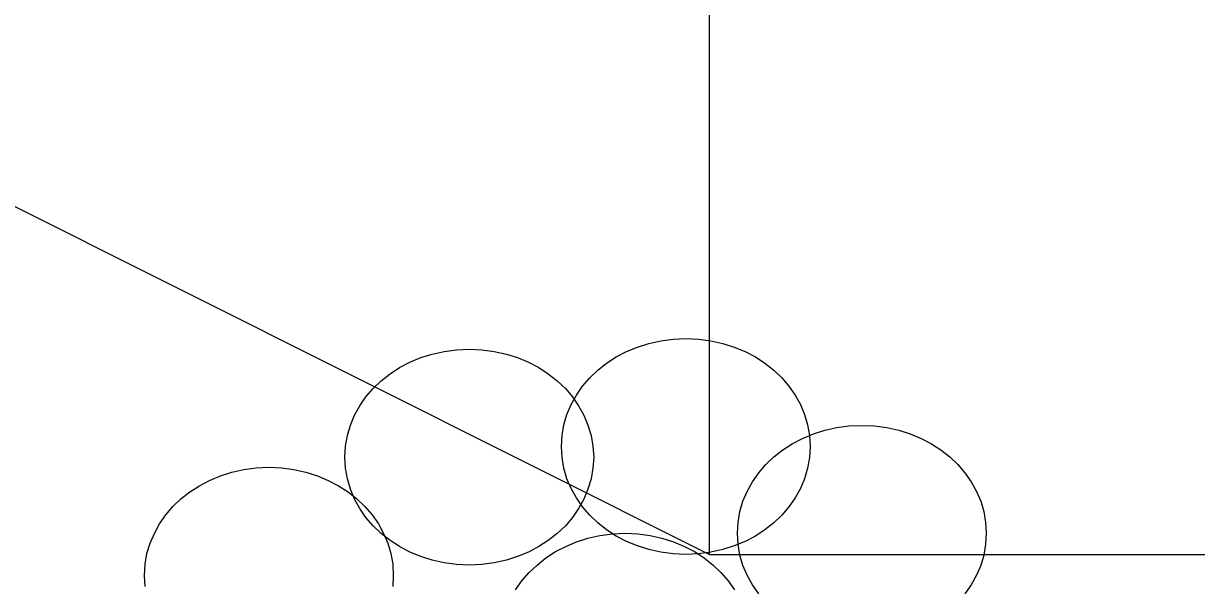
# Model space of a CAD drawing. Extents: x 1578769 to 1579225, y 724002 to 724828.
# Drawn here: x 1578855.798 to 1578857.051, y 724269.108 to 724269.708 of the extents above; entities that cross this region are included whole.
import ezdxf

# ---------------------------------------------------------------- set-up
doc = ezdxf.new("R2010")
doc.units = 0
for name, color, linetype in [('1', 7, 'Continuous'), ('Old_Level_1', 7, 'Continuous'), ('R_Fin Surface', 7, 'Continuous')]:
    doc.layers.add(name, color=color, linetype=linetype)

msp = doc.modelspace()

# ---------------------------------------------------------------- linework, layer by layer
at = {"layer": '1'}
msp.add_line((1578856.5311, 724269.141), (1578856.5311, 724276.0379), dxfattribs=at)
at = {"layer": 'Old_Level_1'}
for points in [[(1578856.3728, 724269.2561), (1578856.3735, 724269.2679), (1578856.3754, 724269.2793), (1578856.3787, 724269.2904), (1578856.3831, 724269.3009), (1578856.3888, 724269.311), (1578856.3953, 724269.3204), (1578856.403, 724269.3294), (1578856.4117, 724269.3374), (1578856.4211, 724269.3449), (1578856.4312, 724269.3517), (1578856.4424, 724269.3574), (1578856.454, 724269.3622), (1578856.466, 724269.3661), (1578856.4789, 724269.3689), (1578856.492, 724269.3707), (1578856.5056, 724269.3714), (1578856.5191, 724269.3707), (1578856.5323, 724269.3689), (1578856.5452, 724269.3661), (1578856.5574, 724269.3622), (1578856.569, 724269.3574), (1578856.58, 724269.3517), (1578856.59, 724269.3449), (1578856.5996, 724269.3374), (1578856.6082, 724269.3294), (1578856.6158, 724269.3204), (1578856.6224, 724269.311), (1578856.6281, 724269.3009), (1578856.6325, 724269.2904), (1578856.6357, 724269.2793), (1578856.6379, 724269.2679), (1578856.6386, 724269.2561), (1578856.6379, 724269.2443), (1578856.6357, 724269.2329), (1578856.6325, 724269.2217), (1578856.6281, 724269.2112), (1578856.6224, 724269.2012), (1578856.6158, 724269.1918), (1578856.6082, 724269.1828), (1578856.5996, 724269.1747), (1578856.59, 724269.1673), (1578856.58, 724269.1605), (1578856.569, 724269.1548), (1578856.5574, 724269.15), (1578856.5452, 724269.146), (1578856.5323, 724269.1432), (1578856.5191, 724269.1415), (1578856.5056, 724269.1408), (1578856.492, 724269.1415), (1578856.4789, 724269.1432), (1578856.466, 724269.146), (1578856.454, 724269.15), (1578856.4424, 724269.1548), (1578856.4312, 724269.1605), (1578856.4211, 724269.1673), (1578856.4117, 724269.1747), (1578856.403, 724269.1828), (1578856.3953, 724269.1918), (1578856.3888, 724269.2012), (1578856.3831, 724269.2112), (1578856.3787, 724269.2217), (1578856.3754, 724269.2329), (1578856.3735, 724269.2443), (1578856.3728, 724269.2561), (1578856.3728, 724269.2561)], [(1578856.1414, 724269.2447), (1578856.1422, 724269.2565), (1578856.1442, 724269.2679), (1578856.1475, 724269.279), (1578856.1519, 724269.2895), (1578856.1576, 724269.2996), (1578856.1641, 724269.3092), (1578856.1718, 724269.318), (1578856.1803, 724269.3263), (1578856.1899, 724269.3337), (1578856.2, 724269.3403), (1578856.2109, 724269.3462), (1578856.2227, 724269.351), (1578856.2348, 724269.3547), (1578856.2477, 724269.3576), (1578856.2608, 724269.3593), (1578856.2744, 724269.36), (1578856.2879, 724269.3593), (1578856.301, 724269.3576), (1578856.314, 724269.3547), (1578856.326, 724269.351), (1578856.3378, 724269.3462), (1578856.3487, 724269.3403), (1578856.3588, 724269.3337), (1578856.3684, 724269.3263), (1578856.377, 724269.318), (1578856.3846, 724269.3092), (1578856.3912, 724269.2996), (1578856.3969, 724269.2895), (1578856.4012, 724269.279), (1578856.4045, 724269.2679), (1578856.4065, 724269.2565), (1578856.4074, 724269.2447), (1578856.4065, 724269.2331), (1578856.4045, 724269.2215), (1578856.4012, 724269.2106), (1578856.3969, 724269.1999), (1578856.3912, 724269.1898), (1578856.3846, 724269.1804), (1578856.377, 724269.1714), (1578856.3684, 724269.1633), (1578856.3588, 724269.1559), (1578856.3487, 724269.1493), (1578856.3378, 724269.1434), (1578856.326, 724269.1386), (1578856.314, 724269.1347), (1578856.301, 724269.1318), (1578856.2879, 724269.1301), (1578856.2744, 724269.1296), (1578856.2608, 724269.1301), (1578856.2477, 724269.1318), (1578856.2348, 724269.1347), (1578856.2227, 724269.1386), (1578856.2109, 724269.1434), (1578856.2, 724269.1493), (1578856.1899, 724269.1559), (1578856.1803, 724269.1633), (1578856.1718, 724269.1714), (1578856.1641, 724269.1804), (1578856.1576, 724269.1898), (1578856.1519, 724269.1999), (1578856.1475, 724269.2106), (1578856.1442, 724269.2215), (1578856.1422, 724269.2331), (1578856.1414, 724269.2447), (1578856.1414, 724269.2447)], [(1578856.5607, 724269.1635), (1578856.5614, 724269.1751), (1578856.5633, 724269.1867), (1578856.5666, 724269.1977), (1578856.5712, 724269.2082), (1578856.5767, 724269.2185), (1578856.5835, 724269.2279), (1578856.5911, 724269.2368), (1578856.5996, 724269.2449), (1578856.6091, 724269.2524), (1578856.6193, 724269.2589), (1578856.6303, 724269.2648), (1578856.6419, 724269.2696), (1578856.6541, 724269.2736), (1578856.6668, 724269.2764), (1578856.6799, 724269.2782), (1578856.6937, 724269.2786), (1578856.7073, 724269.2782), (1578856.7204, 724269.2764), (1578856.7331, 724269.2736), (1578856.7453, 724269.2696), (1578856.7569, 724269.2648), (1578856.7679, 724269.2589), (1578856.7781, 724269.2524), (1578856.7876, 724269.2449), (1578856.7961, 724269.2368), (1578856.8037, 724269.2279), (1578856.8105, 724269.2185), (1578856.816, 724269.2082), (1578856.8206, 724269.1977), (1578856.8239, 724269.1867), (1578856.8258, 724269.1751), (1578856.8265, 724269.1635), (1578856.8258, 724269.1517), (1578856.8239, 724269.1401), (1578856.8206, 724269.1292), (1578856.816, 724269.1187), (1578856.8105, 724269.1084), (1578856.8037, 724269.099)], [(1578855.9276, 724269.1186), (1578855.9282, 724269.1304), (1578855.9302, 724269.1418), (1578855.9335, 724269.1529), (1578855.9381, 724269.1634), (1578855.9435, 724269.1735), (1578855.9503, 724269.1831), (1578855.958, 724269.1919), (1578855.9665, 724269.2002), (1578855.9759, 724269.2076), (1578855.9862, 724269.2142), (1578855.9971, 724269.2199), (1578856.0087, 724269.2249), (1578856.021, 724269.2286), (1578856.0336, 724269.2315), (1578856.0468, 724269.2332), (1578856.0603, 724269.2339), (1578856.0741, 724269.2332), (1578856.0872, 724269.2315), (1578856.0999, 724269.2286), (1578856.1122, 724269.2249), (1578856.1238, 724269.2199), (1578856.1347, 724269.2142), (1578856.145, 724269.2076), (1578856.1544, 724269.2002), (1578856.1629, 724269.1919), (1578856.1706, 724269.1831), (1578856.1774, 724269.1735), (1578856.1828, 724269.1634), (1578856.1874, 724269.1529), (1578856.1907, 724269.1418), (1578856.1927, 724269.1304), (1578856.1933, 724269.1186), (1578856.1927, 724269.1068)], [(1578856.3238, 724269.1032), (1578856.3306, 724269.1126), (1578856.3382, 724269.1215), (1578856.3468, 724269.1296), (1578856.3562, 724269.1371), (1578856.3665, 724269.1439), (1578856.3774, 724269.1495), (1578856.389, 724269.1544), (1578856.4012, 724269.1583), (1578856.4139, 724269.1611), (1578856.4273, 724269.1629), (1578856.4408, 724269.1635), (1578856.4544, 724269.1629), (1578856.4675, 724269.1611), (1578856.4802, 724269.1583), (1578856.4925, 724269.1544), (1578856.5041, 724269.1495), (1578856.515, 724269.1439), (1578856.5253, 724269.1371), (1578856.5347, 724269.1296), (1578856.5432, 724269.1215), (1578856.5509, 724269.1126), (1578856.5576, 724269.1032)], [(1578856.5835, 724269.099), (1578856.5767, 724269.1084), (1578856.5712, 724269.1187), (1578856.5666, 724269.1292), (1578856.5633, 724269.1401), (1578856.5614, 724269.1517), (1578856.5607, 724269.1635), (1578856.5607, 724269.1635)], [(1578855.9282, 724269.1068), (1578855.9276, 724269.1186), (1578855.9276, 724269.1186)]]:
    msp.add_lwpolyline(points, dxfattribs=at)
at = {"layer": 'R_Fin Surface'}
for p, q in [((1578852.6067, 724271.1032), (1578856.5311, 724269.141)), ((1578852.6067, 724271.1032), (1578856.5311, 724269.141)), ((1578856.5311, 724269.141), (1578866.5311, 724269.141)), ((1578856.5311, 724269.141), (1578866.5311, 724269.141))]:
    msp.add_line(p, q, dxfattribs=at)

doc.saveas('drawing.dxf')
